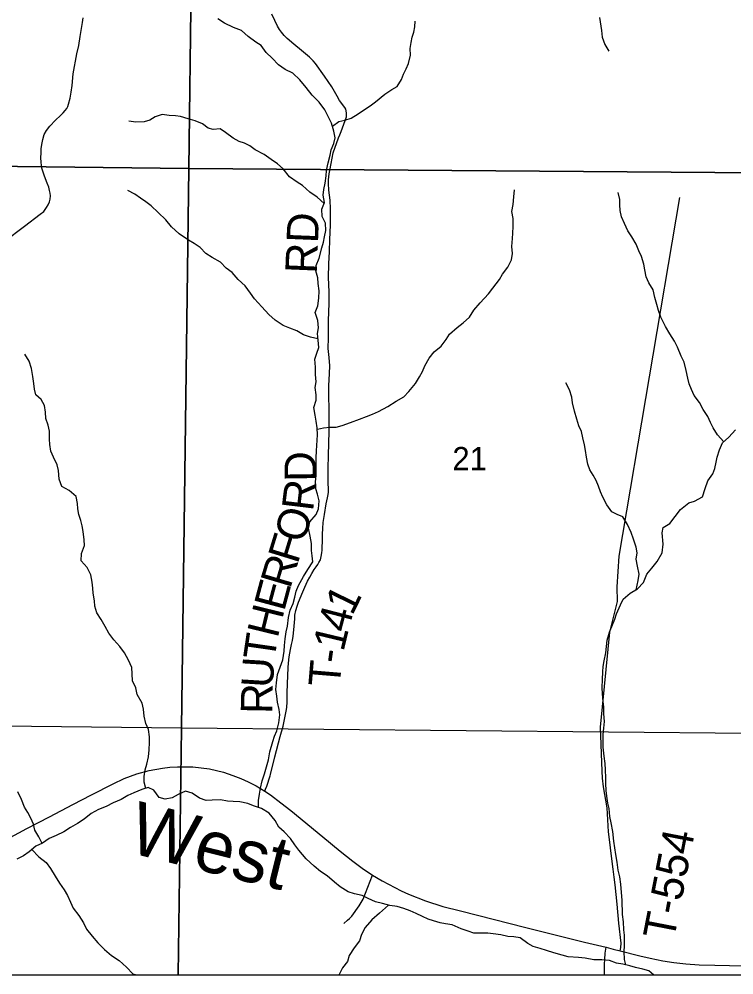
# Model space of a CAD drawing. Extents: x 0 to 191, y 0 to 55.
# Drawn here: x 144.298 to 144.942, y 18.618 to 19.478 of the extents above; entities that cross this region are included whole.
import ezdxf

# ---------------------------------------------------------------- set-up
doc = ezdxf.new("R2010")
doc.units = 0
for name, color, linetype in [('GM_X_Corporation', 7, 'Continuous'), ('GM_X_Minor_River', 7, 'Continuous'), ('GM_X_Minor_River_Text', 7, 'Continuous'), ('GM_X_Section_Text', 7, 'Continuous'), ('GM_X_State_Route', 7, 'Continuous'), ('GM_X_Township_Road', 7, 'Continuous'), ('GM_X_Township_Road_Text', 7, 'Continuous')]:
    doc.layers.add(name, color=color, linetype=linetype)

msp = doc.modelspace()

# ---------------------------------------------------------------- linework, layer by layer
at = {"layer": 'GM_X_Corporation'}
for points in [[(143.27549, 22.87347), (143.27549, 18.61761), (147.4432, 18.61761)], [(143.27549, 20.86338), (143.27549, 18.61761), (144.95109, 18.61761), (144.95114, 18.62602), (144.95248, 18.83447), (144.96379, 19.38085), (144.96901, 19.63307), (144.9877, 20.24306), (144.98772, 20.24394), (144.99193, 20.41256)]]:
    msp.add_lwpolyline(points, dxfattribs=at)
for points in [[(143.93984, 19.85386), (144.45738, 19.84668), (144.45116, 19.34394), (143.93686, 19.34982)], [(144.45738, 19.84668), (144.97358, 19.84025), (144.96449, 19.34012), (144.45116, 19.34394)], [(144.45116, 19.34394), (144.44459, 18.83967), (143.93048, 18.84555), (143.93686, 19.34982)], [(144.45116, 19.34394), (144.96449, 19.34012), (144.95737, 18.8349), (144.44459, 18.83967)], [(143.92816, 18.61761), (144.44151, 18.61761), (144.44459, 18.83967), (143.93048, 18.84555)], [(144.44151, 18.61761), (144.95365, 18.61761), (144.95737, 18.8349), (144.44459, 18.83967)]]:
    msp.add_lwpolyline(points, close=True, dxfattribs=at)
at = {"layer": 'GM_X_Minor_River'}
for points in [[(144.5685, 19.40373), (144.56219, 19.40993), (144.55663, 19.4167), (144.55106, 19.42385), (144.54476, 19.42966), (144.5379, 19.43301), (144.5318, 19.43712), (144.52606, 19.44313), (144.52071, 19.44838), (144.51629, 19.4546), (144.51133, 19.45777), (144.50447, 19.46263), (144.49854, 19.46807), (144.49132, 19.47085), (144.48314, 19.47475), (144.47723, 19.47867)], [(144.58045, 19.38212), (144.58629, 19.38608), (144.59158, 19.38728), (144.59724, 19.38923), (144.60364, 19.39309), (144.60927, 19.39713), (144.61435, 19.4004), (144.61924, 19.40387), (144.62769, 19.41097), (144.63389, 19.41502), (144.63879, 19.41772), (144.64251, 19.42402), (144.64435, 19.42897), (144.64676, 19.43373), (144.64899, 19.4385), (144.6508, 19.44591), (144.65055, 19.45198), (144.65144, 19.4573), (144.65215, 19.46205), (144.65362, 19.4668), (144.65471, 19.47156), (144.65484, 19.47649)], [(144.82105, 19.47988), (144.82268, 19.46813), (144.8235, 19.46207), (144.82584, 19.45565), (144.82931, 19.44943)], [(144.51385, 18.76845), (144.51381, 18.77474), (144.5147, 18.78044), (144.51559, 18.78575), (144.51723, 18.79241), (144.51924, 18.79869), (144.52107, 18.80496), (144.5229, 18.81143), (144.52396, 18.81864), (144.52671, 18.82777), (144.52836, 18.83253), (144.5304, 18.83748), (144.53203, 18.8447), (144.5329, 18.85192), (144.53247, 18.85665), (144.53108, 18.86328), (144.53027, 18.86858), (144.52945, 18.87464), (144.52995, 18.88052), (144.53101, 18.88812), (144.5358, 18.90144), (144.53704, 18.90922), (144.53718, 18.91435), (144.53788, 18.92023), (144.53876, 18.9265), (144.53984, 18.93163), (144.5409, 18.93941), (144.54235, 18.94606), (144.54512, 18.95197), (144.54658, 18.95786), (144.54785, 18.96319), (144.54988, 18.96833), (144.55434, 18.97634), (144.55825, 18.98282), (144.56273, 18.98951), (144.56229, 18.995), (144.56167, 18.99992), (144.56161, 19.00599), (144.56022, 19.01261), (144.559, 19.02), (144.56008, 19.02551), (144.56569, 19.03239), (144.56791, 19.03734), (144.5686, 19.04456), (144.56702, 19.05061), (144.56546, 19.05552), (144.5652, 19.06178), (144.5659, 19.06728), (144.56574, 19.0834), (144.56605, 19.08947), (144.56671, 19.09934), (144.56704, 19.10408), (144.56678, 19.11034), (144.56578, 19.11621), (144.56478, 19.1217), (144.56376, 19.12851), (144.56577, 19.13517), (144.56572, 19.13991), (144.5649, 19.14654), (144.56579, 19.15186), (144.56516, 19.15849), (144.56528, 19.16494), (144.56464, 19.17213), (144.56628, 19.17765), (144.56812, 19.18279), (144.56749, 19.18923), (144.56686, 19.19529), (144.56775, 19.20023), (144.5673, 19.20706), (144.56496, 19.21405), (144.56717, 19.22014), (144.56823, 19.22717), (144.56836, 19.23362), (144.56772, 19.24025), (144.56729, 19.24536), (144.56533, 19.25179), (144.56566, 19.25653), (144.56862, 19.26301), (144.5708, 19.27252), (144.57245, 19.27746), (144.57316, 19.28221), (144.57442, 19.2881), (144.57417, 19.29474), (144.57108, 19.30059), (144.57101, 19.30722), (144.57322, 19.31313), (144.5722, 19.31994), (144.57272, 19.32488), (144.57398, 19.33077), (144.57468, 19.33723), (144.57501, 19.34197), (144.57664, 19.349), (144.57827, 19.35585), (144.57917, 19.3606), (144.58157, 19.36631), (144.58284, 19.37145), (144.58183, 19.37751), (144.57968, 19.38469), (144.57697, 19.39016), (144.5735, 19.39658), (144.5685, 19.40373)], [(144.57297, 19.31245), (144.56673, 19.31799), (144.56006, 19.32247), (144.55356, 19.32848), (144.5486, 19.33165), (144.54174, 19.33632), (144.53618, 19.34347), (144.53083, 19.34816), (144.5253, 19.3519), (144.51881, 19.35638), (144.51082, 19.36066), (144.50605, 19.36422), (144.50129, 19.36663), (144.49635, 19.36829), (144.49102, 19.37127), (144.48415, 19.37632), (144.47938, 19.3795), (144.47314, 19.37905), (144.46839, 19.38033), (144.46324, 19.38407), (144.45678, 19.38685), (144.45051, 19.3885), (144.44367, 19.3907), (144.43893, 19.39122), (144.43344, 19.39155), (144.42699, 19.39262), (144.42077, 19.39047), (144.41587, 19.38738), (144.41097, 19.38601), (144.4034, 19.38555), (144.39695, 19.38643)], [(144.56737, 19.1904), (144.56064, 19.19201), (144.55437, 19.19422), (144.54847, 19.19757), (144.54201, 19.20016), (144.53611, 19.20257), (144.52887, 19.20723), (144.52314, 19.2123), (144.51682, 19.21944), (144.5103, 19.22658), (144.50647, 19.23147), (144.50167, 19.23806), (144.49555, 19.24387), (144.49018, 19.25027), (144.48465, 19.25419), (144.47967, 19.25945), (144.47224, 19.26374), (144.46634, 19.26728), (144.46117, 19.27273), (144.45583, 19.27647), (144.45069, 19.27926), (144.44249, 19.28505), (144.43561, 19.29143), (144.43043, 19.29764), (144.42336, 19.30439), (144.41705, 19.31021), (144.41228, 19.31395), (144.40751, 19.31713), (144.40236, 19.32068), (144.39627, 19.32403)], [(144.56684, 19.10897), (144.57246, 19.1104), (144.57814, 19.11083), (144.58382, 19.11089), (144.5891, 19.11246), (144.59665, 19.11519), (144.60495, 19.11812), (144.61099, 19.12046), (144.61645, 19.1226), (144.62192, 19.12512), (144.63039, 19.12957), (144.63773, 19.13438), (144.64488, 19.13825), (144.64938, 19.14303), (144.65517, 19.15011), (144.6589, 19.15622), (144.66169, 19.16099), (144.66372, 19.16613), (144.66743, 19.17318), (144.67192, 19.17872), (144.67831, 19.18372), (144.68279, 19.18983), (144.68576, 19.1948), (144.6929, 19.20075), (144.69816, 19.20497), (144.70398, 19.20996), (144.70789, 19.21626), (144.7135, 19.22295), (144.72099, 19.23099), (144.72491, 19.23596), (144.73089, 19.2438), (144.73368, 19.24876), (144.73854, 19.25507), (144.74169, 19.26154), (144.74258, 19.26724), (144.74213, 19.27369), (144.74263, 19.28071), (144.74296, 19.28564), (144.74308, 19.29171), (144.7432, 19.29873), (144.742, 19.30517), (144.74307, 19.31143), (144.74395, 19.31827), (144.74445, 19.32472)], [(144.93297, 19.09785), (144.92734, 19.10413), (144.9233, 19.11035), (144.92098, 19.11526), (144.91846, 19.12054), (144.91442, 19.12695), (144.91095, 19.13298), (144.90634, 19.13957), (144.90382, 19.14486), (144.90188, 19.14996), (144.9005, 19.15506), (144.8991, 19.16206), (144.89732, 19.16944), (144.89462, 19.17491), (144.89113, 19.18284), (144.88842, 19.18831), (144.88438, 19.19491), (144.88033, 19.2017), (144.87608, 19.21), (144.87412, 19.21605), (144.87274, 19.22153), (144.87079, 19.22758), (144.86939, 19.23458), (144.86554, 19.24099), (144.86302, 19.24646), (144.86182, 19.25271), (144.86082, 19.25763), (144.85867, 19.26462), (144.85634, 19.26972), (144.85401, 19.27577), (144.84996, 19.28236), (144.8465, 19.28764), (144.8434, 19.29443), (144.84088, 19.30029), (144.83968, 19.30615), (144.83944, 19.31108), (144.83921, 19.31582), (144.83782, 19.32225)], [(144.41234, 18.78559), (144.41083, 18.79132), (144.41078, 18.79625), (144.41185, 18.80233), (144.41332, 18.80746), (144.41477, 18.81392), (144.41546, 18.82019), (144.41558, 18.82701), (144.41553, 18.83194), (144.4147, 18.83857), (144.41237, 18.84405), (144.41098, 18.85048), (144.41035, 18.85692), (144.40897, 18.86241), (144.40453, 18.87013), (144.40334, 18.876), (144.40043, 18.88242), (144.40018, 18.88867), (144.39974, 18.89455), (144.39664, 18.90115), (144.39316, 18.90775), (144.38894, 18.9134), (144.38358, 18.91941), (144.37916, 18.92543), (144.37569, 18.93147), (144.37222, 18.93769), (144.36818, 18.94371), (144.36642, 18.94957), (144.36599, 18.9545), (144.36497, 18.96131), (144.36454, 18.96605), (144.36411, 18.97117), (144.36272, 18.97779), (144.35943, 18.98458), (144.35407, 18.9906), (144.35438, 18.99705), (144.35696, 19.00428), (144.3569, 19.0094), (144.35588, 19.01697), (144.35507, 19.02208), (144.35388, 19.027), (144.35194, 19.03229), (144.35113, 19.0374), (144.3507, 19.04214), (144.3495, 19.04858), (144.34338, 19.05382), (144.33672, 19.05736), (144.33438, 19.06416), (144.33354, 19.07174), (144.33254, 19.07685), (144.32907, 19.08383), (144.32674, 19.0893), (144.32592, 19.09536), (144.32568, 19.1001), (144.3256, 19.1073), (144.32441, 19.1126), (144.32227, 19.11865), (144.32183, 19.12452), (144.32101, 19.13039), (144.31793, 19.13586), (144.31315, 19.14017), (144.31196, 19.14528), (144.31134, 19.15021), (144.31052, 19.15665), (144.30931, 19.16365), (144.30735, 19.17027), (144.30331, 19.17667)], [(144.85398, 18.96446), (144.85579, 18.97295), (144.85668, 18.97846), (144.8551, 18.98565), (144.85389, 18.99208), (144.85478, 18.99759), (144.85397, 19.00289), (144.85163, 19.01008), (144.84948, 19.01612), (144.84619, 19.0231), (144.84195, 19.03027), (144.83701, 19.0323), (144.83206, 19.03453), (144.82764, 19.04093), (144.82398, 19.04772), (144.82203, 19.05282), (144.82008, 19.05792), (144.81795, 19.06283), (144.81525, 19.06773), (144.81217, 19.07263), (144.81042, 19.07754), (144.80922, 19.08379), (144.8084, 19.08985), (144.80759, 19.09496), (144.80601, 19.1012), (144.80462, 19.10706), (144.80249, 19.11216), (144.80053, 19.11821), (144.79837, 19.12539), (144.79678, 19.13296), (144.79598, 19.13788), (144.79401, 19.1445), (144.79054, 19.15091)], [(144.84467, 18.62656), (144.84358, 18.63134), (144.84313, 18.63873), (144.84346, 18.64366), (144.8436, 18.6484), (144.84336, 18.65333), (144.84293, 18.65807), (144.84248, 18.66546), (144.84165, 18.67209), (144.84152, 18.68498), (144.84088, 18.6918), (144.84005, 18.69937), (144.83922, 18.706), (144.83784, 18.71186), (144.83682, 18.71906), (144.83561, 18.72606), (144.83479, 18.73212), (144.83378, 18.73799), (144.83293, 18.7467), (144.83153, 18.75465), (144.83033, 18.76033), (144.82969, 18.76734), (144.82851, 18.77226), (144.8275, 18.7785), (144.82706, 18.78381), (144.82681, 18.79006), (144.82676, 18.79518), (144.82631, 18.80219), (144.82606, 18.80788), (144.82523, 18.81451), (144.82439, 18.82265), (144.82415, 18.82777), (144.82427, 18.83422), (144.82478, 18.83972), (144.82548, 18.84579), (144.82503, 18.85262), (144.82478, 18.85906), (144.82416, 18.86398), (144.82371, 18.8708), (144.82346, 18.87649), (144.82377, 18.8837), (144.82389, 18.89053), (144.8244, 18.89546), (144.8253, 18.90059), (144.82655, 18.90781), (144.82725, 18.9135), (144.82795, 18.91901), (144.82995, 18.92642), (144.83254, 18.9329), (144.83476, 18.93804), (144.83622, 18.94279), (144.83993, 18.95099), (144.84234, 18.95594), (144.84853, 18.9615), (144.85531, 18.96517), (144.86074, 18.97092), (144.86369, 18.97853), (144.86818, 18.98389), (144.87304, 18.99), (144.8775, 18.99782), (144.87818, 19.00541), (144.87732, 19.01564), (144.8784, 19.02059), (144.88423, 19.02425), (144.88928, 19.03056), (144.89395, 19.03686), (144.90146, 19.04281), (144.90656, 19.04438), (144.91372, 19.04806), (144.91629, 19.05567), (144.91868, 19.06271), (144.92316, 19.06901), (144.92481, 19.07377), (144.92608, 19.07928), (144.92698, 19.08403), (144.92918, 19.0905), (144.93177, 19.09679), (144.93759, 19.10196), (144.94339, 19.10847)], [(144.86949, 18.61761), (144.86527, 18.62113), (144.86014, 18.62279), (144.8535, 18.62423), (144.84838, 18.6257), (144.84211, 18.62715), (144.83623, 18.62823), (144.82996, 18.63044), (144.82295, 18.63113), (144.81575, 18.63125), (144.80817, 18.63269), (144.8021, 18.63338), (144.79282, 18.63386), (144.7875, 18.63532), (144.77991, 18.63752), (144.77326, 18.63954), (144.76756, 18.64137), (144.76111, 18.64302), (144.75634, 18.646), (144.74967, 18.65086), (144.74379, 18.65175), (144.73829, 18.65207), (144.73203, 18.65353), (144.7252, 18.6546), (144.72046, 18.65512), (144.71422, 18.65505), (144.70778, 18.65518), (144.70265, 18.65683), (144.69638, 18.65904), (144.6882, 18.66256), (144.68213, 18.66364), (144.67739, 18.66454), (144.6715, 18.66618), (144.66675, 18.66784), (144.66162, 18.67006), (144.65572, 18.67304), (144.65039, 18.67526), (144.64488, 18.67729), (144.63862, 18.67912), (144.63198, 18.68019), (144.62552, 18.68202), (144.61926, 18.68328), (144.6126, 18.68644), (144.60708, 18.68904), (144.60044, 18.69068), (144.59474, 18.69233), (144.58731, 18.6968), (144.58216, 18.70111), (144.57566, 18.70673), (144.56975, 18.71065), (144.56383, 18.71552), (144.55676, 18.72209), (144.55024, 18.72979), (144.5466, 18.73469), (144.54275, 18.74053), (144.53682, 18.74634), (144.53204, 18.75065), (144.52895, 18.75669), (144.52358, 18.76327), (144.51654, 18.76756), (144.50932, 18.76995), (144.50418, 18.77199), (144.49716, 18.77343), (144.49091, 18.77375), (144.48599, 18.77408), (144.47973, 18.77515), (144.47196, 18.77507), (144.46667, 18.77464), (144.46059, 18.77685), (144.4541, 18.78133), (144.44803, 18.78298), (144.44143, 18.78006), (144.43597, 18.77698), (144.42974, 18.77577), (144.42442, 18.77743), (144.41943, 18.78401), (144.41448, 18.78624), (144.40863, 18.78447), (144.40147, 18.78155), (144.39619, 18.77903), (144.39017, 18.77556), (144.38281, 18.77264), (144.3766, 18.76916), (144.36962, 18.76662), (144.36303, 18.76295), (144.35684, 18.75796), (144.35082, 18.75392), (144.34442, 18.75044), (144.3384, 18.74658)], [(144.31906, 18.736), (144.31591, 18.74199), (144.31226, 18.74802), (144.31107, 18.75332), (144.30874, 18.75879), (144.30603, 18.76388), (144.30314, 18.76878), (144.30042, 18.77558), (144.29714, 18.78238)], [(144.3384, 18.74658), (144.33162, 18.74329), (144.3254, 18.74057), (144.31938, 18.73615), (144.31335, 18.73343), (144.30715, 18.72844), (144.30227, 18.72478), (144.29624, 18.72188)], [(144.30965, 18.73045), (144.3161, 18.72379), (144.32259, 18.71874), (144.32643, 18.71347), (144.33067, 18.70649), (144.33471, 18.70028), (144.33893, 18.69426), (144.34183, 18.68898), (144.34435, 18.68312), (144.34687, 18.67765), (144.35186, 18.67106), (144.35609, 18.66447), (144.35899, 18.65881), (144.36398, 18.65261), (144.36915, 18.64659), (144.37508, 18.64059), (144.38138, 18.63515), (144.38825, 18.63067), (144.39493, 18.62467), (144.40068, 18.61867), (144.40368, 18.61761)], [(144.63084, 18.68051), (144.62296, 18.67327), (144.61602, 18.66713), (144.61003, 18.66025), (144.60669, 18.65396), (144.60466, 18.64825), (144.59999, 18.64194), (144.59552, 18.63507), (144.59387, 18.62956), (144.58939, 18.62382), (144.58642, 18.6181), (144.58638, 18.61761)]]:
    msp.add_lwpolyline(points, dxfattribs=at)
at = {"layer": 'GM_X_State_Route'}
for points in [[(144.28686, 18.73966), (144.30519, 18.74944), (144.32571, 18.7601), (144.34655, 18.771), (144.36326, 18.77981), (144.38289, 18.78982), (144.39282, 18.79442), (144.40437, 18.79879), (144.41544, 18.80177), (144.42723, 18.80387), (144.4341, 18.8046), (144.44088, 18.80508), (144.45477, 18.80492), (144.46963, 18.80307), (144.48239, 18.80016), (144.49079, 18.79733), (144.4979, 18.7945), (144.50444, 18.7916), (144.51171, 18.78788), (144.51955, 18.78318), (144.52471, 18.77964), (144.534, 18.7727), (144.54305, 18.76551), (144.57172, 18.74201), (144.58731, 18.72917), (144.59894, 18.71996), (144.60734, 18.71374), (144.61663, 18.70736), (144.62511, 18.70235), (144.63666, 18.69629), (144.64231, 18.69339), (144.64885, 18.6904), (144.66428, 18.68434), (144.67995, 18.67925), (144.69578, 18.67521), (144.72655, 18.66746), (144.75352, 18.66068), (144.78947, 18.65155), (144.80756, 18.64703), (144.82686, 18.64242), (144.83316, 18.64065), (144.83962, 18.63927)], [(144.83962, 18.63927), (144.85723, 18.63475), (144.8666, 18.63257), (144.87807, 18.63039), (144.88808, 18.62877), (144.89882, 18.62764), (144.91078, 18.62675), (144.92475, 18.62635), (144.95125, 18.62576), (144.97007, 18.62461), (144.98015, 18.6236), (144.99162, 18.62207), (145.00172, 18.62037), (145.01101, 18.6186), (145.01528, 18.61761)]]:
    msp.add_lwpolyline(points, dxfattribs=at)
at = {"layer": 'GM_X_Township_Road'}
for points in [[(144.58817, 19.37733), (144.59295, 19.39051), (144.59315, 19.39374), (144.59281, 19.39579), (144.5925, 19.39722), (144.59165, 19.39892), (144.58681, 19.40523), (144.5846, 19.40918), (144.57993, 19.41746), (144.57322, 19.42714), (144.56507, 19.43832), (144.56303, 19.44098), (144.55989, 19.44404), (144.55243, 19.45007), (144.54558, 19.4558), (144.53975, 19.46101), (144.53706, 19.46364), (144.53461, 19.46657), (144.53273, 19.46906), (144.53079, 19.47216), (144.52851, 19.47723), (144.52592, 19.48282)], [(144.28477, 19.27799), (144.30293, 19.29193), (144.31727, 19.30277), (144.32033, 19.3053), (144.32298, 19.3087), (144.32426, 19.31107), (144.32557, 19.31377), (144.32607, 19.31622), (144.32644, 19.31933), (144.32625, 19.32156), (144.3256, 19.32421), (144.32486, 19.32722), (144.32361, 19.3308), (144.32119, 19.33711), (144.31952, 19.34152), (144.31873, 19.3443), (144.31827, 19.34672), (144.31799, 19.34945), (144.3178, 19.35354), (144.31794, 19.3579), (144.31804, 19.36171), (144.31859, 19.36551), (144.31952, 19.37006), (144.32091, 19.37442), (144.32291, 19.37823), (144.32579, 19.38194), (144.33103, 19.38728), (144.33553, 19.39164), (144.33781, 19.39396), (144.33962, 19.396), (144.34124, 19.398), (144.34198, 19.39972), (144.34268, 19.40171), (144.34412, 19.40728), (144.34505, 19.41267), (144.34584, 19.4187), (144.34686, 19.42928), (144.35025, 19.44706), (144.35192, 19.45481), (144.35331, 19.46279), (144.3554, 19.47541), (144.35591, 19.47973)], [(144.52425, 18.79703), (144.52455, 18.79798), (144.52867, 18.81389), (144.53333, 18.83226), (144.5359, 18.84176), (144.53781, 18.85055), (144.53887, 18.85511), (144.53934, 18.85852), (144.53975, 18.86357), (144.53962, 18.87154), (144.53985, 18.87975), (144.54047, 18.89458), (144.54088, 18.89826), (144.54135, 18.90412), (144.54255, 18.91063), (144.5435, 18.91506), (144.54452, 18.91881), (144.54503, 18.92269), (144.54568, 18.92824), (144.54643, 18.9384), (144.5467, 18.94167), (144.54735, 18.94576), (144.54851, 18.94971), (144.54991, 18.95319), (144.55386, 18.9626), (144.55546, 18.96679), (144.55795, 18.97214), (144.55996, 18.97585), (144.5619, 18.97912), (144.56391, 18.9826), (144.56575, 18.98505), (144.56725, 18.98723), (144.56821, 18.98894), (144.56957, 18.99136), (144.57032, 18.99442), (144.57093, 18.99783), (144.57117, 19.00008), (144.57124, 19.00311), (144.57138, 19.00768), (144.57141, 19.0145), (144.57175, 19.0195), (144.57209, 19.02496), (144.57325, 19.03222), (144.57475, 19.04172), (144.57604, 19.04714), (144.57656, 19.05014), (144.57683, 19.05225), (144.57683, 19.05566), (144.57656, 19.06006), (144.57666, 19.07389), (144.57683, 19.08531), (144.57761, 19.10725), (144.57754, 19.11434), (144.57737, 19.12852), (144.57713, 19.13765), (144.57713, 19.14828), (144.57765, 19.15922), (144.57802, 19.16621), (144.57734, 19.17367), (144.57662, 19.18168), (144.57683, 19.19139), (144.57683, 19.19926), (144.57676, 19.20683), (144.57761, 19.22264), (144.57741, 19.23276), (144.57699, 19.24571), (144.57731, 19.25788), (144.57768, 19.26916), (144.57802, 19.27982), (144.57867, 19.29298), (144.57863, 19.30085), (144.5787, 19.3076), (144.57823, 19.3154), (144.57731, 19.32436), (144.57693, 19.3305), (144.57683, 19.33356), (144.57707, 19.33629), (144.57744, 19.33908), (144.578, 19.34194), (144.57915, 19.34825), (144.58112, 19.35789), (144.586, 19.37146), (144.58702, 19.37415), (144.58817, 19.37733)], [(144.82207, 18.84381), (144.83034, 18.9263), (144.83713, 18.95396), (144.83684, 18.96709), (144.83884, 18.99476), (144.89341, 19.31769)], [(144.83962, 18.63927), (144.84027, 18.64234), (144.84043, 18.64614), (144.83849, 18.66423), (144.83703, 18.68124), (144.83497, 18.69872), (144.83428, 18.70558), (144.83333, 18.71282), (144.83146, 18.72705), (144.8302, 18.73704), (144.82919, 18.74656), (144.82777, 18.76799), (144.82451, 18.78693), (144.82366, 18.79483), (144.8234, 18.80119), (144.82177, 18.84088), (144.82207, 18.84381)], [(144.51955, 18.78318), (144.52027, 18.78489), (144.52124, 18.78756), (144.52425, 18.79703)], [(144.59068, 18.66389), (144.59392, 18.66688), (144.59579, 18.66832), (144.59779, 18.6704), (144.60456, 18.6798), (144.60798, 18.68571), (144.61663, 18.70736)], [(144.82557, 18.61761), (144.82557, 18.61811), (144.82557, 18.62126), (144.82557, 18.62457), (144.82557, 18.62716), (144.82573, 18.6316), (144.82621, 18.63717), (144.82686, 18.64242)]]:
    msp.add_lwpolyline(points, dxfattribs=at)

# ---------------------------------------------------------------- texts
at = {"layer": 'GM_X_Minor_River_Text'}
msp.add_text('West', height=0.047347, rotation=346.13366, dxfattribs=at).set_placement((144.39484, 18.72831))
at = {"layer": 'GM_X_Section_Text'}
msp.add_text('21', height=0.020928, rotation=0.00001, dxfattribs=at).set_placement((144.68845, 19.07212))
at = {"layer": 'GM_X_Township_Road_Text'}
for s, height, rotation, p in [('RD', 0.028409, 87.63563, (144.56624, 19.24885)), ('D', 0.02841, 90.88808, (144.56588, 19.06199)), ('R', 0.02841, 83.10149, (144.56286, 19.03462)), ('O', 0.02841, 73.58028, (144.55475, 19.00559)), ('F', 0.02841, 72.85429, (144.54899, 18.9869)), ('R', 0.02841, 73.39196, (144.54234, 18.96461)), ('E', 0.02841, 74.97416, (144.53688, 18.94429)), ('1', 0.02841, 64.0424, (144.59822, 18.94039)), ('H', 0.02841, 76.26679, (144.53099, 18.92016)), ('4', 0.02841, 75.45509, (144.59434, 18.92485)), ('T', 0.02841, 81.81655, (144.5281, 18.89985)), ('1', 0.02841, 76.51154, (144.59029, 18.90797)), ('-', 0.02841, 81.57845, (144.58871, 18.89708)), ('U', 0.02841, 86.46433, (144.52662, 18.8755)), ('T', 0.02841, 85.25912, (144.58701, 18.87638)), ('R', 0.02841, 88.96957, (144.52622, 18.8525)), ('T-554', 0.028409, 79.02, (144.8879, 18.64795))]:
    msp.add_text(s, height=height, rotation=rotation, dxfattribs=at).set_placement(p)

doc.saveas('drawing.dxf')
